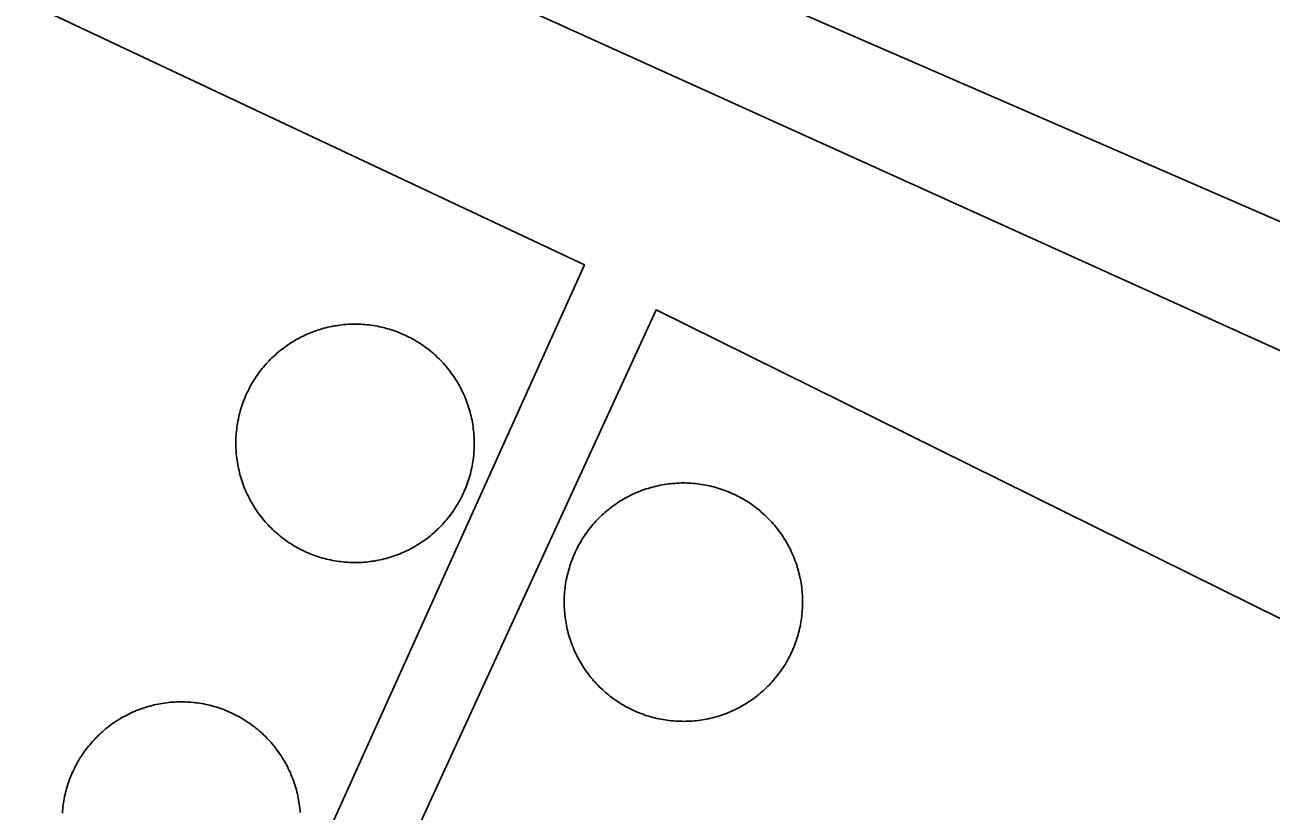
# Model space of a CAD drawing. Extents: x 3683613 to 3738215, y 469626 to 495384.
# Drawn here: x 3700008.3 to 3700142.6, y 478336.2 to 478420.9 of the extents above; entities that cross this region are included whole.
import ezdxf

# ---------------------------------------------------------------- set-up
doc = ezdxf.new("R2010")
doc.units = 0
for name, color, linetype in [('V-DOMW-TANK', 7, 'Continuous'), ('V-ROAD-CNTR', 7, 'Continuous'), ('V-UTIL-LINE', 7, 'Continuous')]:
    doc.layers.add(name, color=color, linetype=linetype)

msp = doc.modelspace()

# ---------------------------------------------------------------- linework, layer by layer
at = {"layer": 'V-DOMW-TANK'}
for points in [[(3700032.97, 478382.57), (3700033.09, 478382.76), (3700033.21, 478382.94), (3700033.34, 478383.13), (3700033.47, 478383.31), (3700033.6, 478383.49), (3700033.74, 478383.67), (3700033.88, 478383.85), (3700034.02, 478384.02), (3700034.16, 478384.19), (3700034.31, 478384.36), (3700034.46, 478384.52), (3700034.62, 478384.69), (3700034.77, 478384.85), (3700034.93, 478385.01), (3700035.1, 478385.16), (3700035.26, 478385.31), (3700035.43, 478385.46), (3700035.6, 478385.61), (3700035.77, 478385.75), (3700035.95, 478385.89), (3700036.12, 478386.03), (3700036.3, 478386.16), (3700036.48, 478386.29), (3700036.67, 478386.42), (3700036.85, 478386.54), (3700037.05, 478386.66), (3700037.24, 478386.78), (3700037.43, 478386.9), (3700037.62, 478387.01), (3700037.82, 478387.11), (3700038.02, 478387.22), (3700038.22, 478387.32), (3700038.42, 478387.42), (3700038.62, 478387.51), (3700038.83, 478387.6), (3700039.04, 478387.69), (3700039.25, 478387.77), (3700039.45, 478387.85), (3700039.67, 478387.93), (3700039.88, 478388), (3700040.09, 478388.07), (3700040.31, 478388.13), (3700040.52, 478388.19), (3700040.74, 478388.25), (3700040.96, 478388.3), (3700041.18, 478388.35), (3700041.4, 478388.4), (3700041.62, 478388.44), (3700041.84, 478388.47), (3700042.06, 478388.51), (3700042.28, 478388.54), (3700042.5, 478388.56), (3700042.73, 478388.59), (3700042.95, 478388.6), (3700043.18, 478388.62), (3700043.4, 478388.63), (3700043.62, 478388.64), (3700043.85, 478388.64), (3700044.07, 478388.64), (3700044.3, 478388.63), (3700044.52, 478388.62), (3700044.74, 478388.61), (3700044.97, 478388.59), (3700045.19, 478388.57), (3700045.41, 478388.55), (3700045.64, 478388.52), (3700045.86, 478388.48), (3700046.08, 478388.45), (3700046.3, 478388.41), (3700046.52, 478388.36), (3700046.74, 478388.32), (3700046.96, 478388.27), (3700047.17, 478388.21), (3700047.39, 478388.15), (3700047.6, 478388.09), (3700047.82, 478388.02), (3700048.03, 478387.95), (3700048.24, 478387.88), (3700048.45, 478387.8), (3700048.66, 478387.72), (3700048.87, 478387.63), (3700049.08, 478387.54), (3700049.28, 478387.45), (3700049.48, 478387.35), (3700049.68, 478387.25), (3700049.88, 478387.15), (3700050.08, 478387.04), (3700050.28, 478386.94), (3700050.47, 478386.82), (3700050.66, 478386.71), (3700050.85, 478386.59), (3700051.04, 478386.46), (3700051.22, 478386.34), (3700051.41, 478386.21), (3700051.59, 478386.08), (3700051.77, 478385.94), (3700051.94, 478385.8), (3700052.11, 478385.66), (3700052.29, 478385.51), (3700052.45, 478385.36)], [(3700052.45, 478385.36), (3700052.62, 478385.21), (3700052.78, 478385.06), (3700052.94, 478384.9), (3700053.1, 478384.74), (3700053.26, 478384.58), (3700053.41, 478384.42), (3700053.56, 478384.25), (3700053.7, 478384.08), (3700053.84, 478383.91), (3700053.98, 478383.73), (3700054.12, 478383.55), (3700054.25, 478383.37), (3700054.39, 478383.19), (3700054.52, 478383.01), (3700054.64, 478382.82), (3700054.76, 478382.63), (3700054.88, 478382.44), (3700054.99, 478382.25), (3700055.1, 478382.05), (3700055.21, 478381.86), (3700055.31, 478381.66), (3700055.41, 478381.46), (3700055.51, 478381.26), (3700055.61, 478381.05), (3700055.7, 478380.85), (3700055.79, 478380.64), (3700055.87, 478380.43), (3700055.95, 478380.22), (3700056.02, 478380.01), (3700056.09, 478379.8), (3700056.16, 478379.58), (3700056.22, 478379.37), (3700056.29, 478379.15), (3700056.34, 478378.93), (3700056.39, 478378.72), (3700056.44, 478378.5), (3700056.49, 478378.28), (3700056.53, 478378.06), (3700056.57, 478377.84), (3700056.6, 478377.62), (3700056.63, 478377.4), (3700056.66, 478377.17), (3700056.68, 478376.95), (3700056.7, 478376.73), (3700056.71, 478376.5), (3700056.72, 478376.28), (3700056.73, 478376.05), (3700056.73, 478375.83), (3700056.73, 478375.6), (3700056.73, 478375.38), (3700056.72, 478375.16), (3700056.7, 478374.93), (3700056.69, 478374.71), (3700056.67, 478374.49), (3700056.64, 478374.26), (3700056.61, 478374.04), (3700056.58, 478373.82), (3700056.54, 478373.6), (3700056.5, 478373.38), (3700056.46, 478373.16), (3700056.41, 478372.94), (3700056.36, 478372.72), (3700056.31, 478372.5), (3700056.25, 478372.29), (3700056.18, 478372.07), (3700056.12, 478371.86), (3700056.04, 478371.64), (3700055.97, 478371.43), (3700055.89, 478371.22), (3700055.81, 478371.01), (3700055.73, 478370.81), (3700055.64, 478370.6), (3700055.54, 478370.4), (3700055.45, 478370.19), (3700055.35, 478369.99), (3700055.25, 478369.79), (3700055.14, 478369.6), (3700055.03, 478369.4), (3700054.92, 478369.21), (3700054.8, 478369.02), (3700054.68, 478368.83), (3700054.56, 478368.64), (3700054.43, 478368.45), (3700054.3, 478368.27), (3700054.17, 478368.09), (3700054.03, 478367.91), (3700053.89, 478367.73), (3700053.75, 478367.56), (3700053.61, 478367.39), (3700053.46, 478367.22), (3700053.31, 478367.06), (3700053.15, 478366.9), (3700053, 478366.73), (3700052.84, 478366.58), (3700052.67, 478366.42), (3700052.51, 478366.27), (3700052.34, 478366.12), (3700052.17, 478365.97), (3700052, 478365.83), (3700051.82, 478365.69)], [(3700032.56, 478369.73), (3700032.46, 478369.92), (3700032.36, 478370.12), (3700032.26, 478370.33), (3700032.16, 478370.53), (3700032.08, 478370.73), (3700031.98, 478370.94), (3700031.91, 478371.15), (3700031.83, 478371.36), (3700031.75, 478371.58), (3700031.68, 478371.78), (3700031.61, 478372), (3700031.55, 478372.21), (3700031.48, 478372.43), (3700031.43, 478372.65), (3700031.38, 478372.86), (3700031.33, 478373.08), (3700031.28, 478373.3), (3700031.24, 478373.52), (3700031.2, 478373.74), (3700031.17, 478373.97), (3700031.14, 478374.19), (3700031.11, 478374.41), (3700031.09, 478374.63), (3700031.07, 478374.86), (3700031.06, 478375.08), (3700031.05, 478375.3), (3700031.04, 478375.53), (3700031.04, 478375.75), (3700031.04, 478375.98), (3700031.04, 478376.2), (3700031.05, 478376.42), (3700031.07, 478376.65), (3700031.08, 478376.87), (3700031.1, 478377.1), (3700031.13, 478377.32), (3700031.16, 478377.54), (3700031.19, 478377.76), (3700031.23, 478377.98), (3700031.27, 478378.2), (3700031.31, 478378.42), (3700031.36, 478378.64), (3700031.41, 478378.86), (3700031.47, 478379.08), (3700031.52, 478379.3), (3700031.59, 478379.51), (3700031.66, 478379.72), (3700031.73, 478379.94), (3700031.8, 478380.15), (3700031.88, 478380.36), (3700031.96, 478380.57), (3700032.04, 478380.77), (3700032.13, 478380.98), (3700032.23, 478381.19), (3700032.32, 478381.39), (3700032.42, 478381.59), (3700032.52, 478381.79), (3700032.63, 478381.98), (3700032.74, 478382.18), (3700032.85, 478382.37), (3700032.97, 478382.57)], [(3700068.36, 478365.45), (3700068.48, 478365.64), (3700068.6, 478365.82), (3700068.72, 478366.01), (3700068.86, 478366.19), (3700068.99, 478366.37), (3700069.13, 478366.55), (3700069.27, 478366.73), (3700069.41, 478366.9), (3700069.55, 478367.07), (3700069.7, 478367.24), (3700069.85, 478367.4), (3700070, 478367.57), (3700070.16, 478367.72), (3700070.32, 478367.88), (3700070.48, 478368.04), (3700070.65, 478368.19), (3700070.81, 478368.34), (3700070.98, 478368.49), (3700071.16, 478368.63), (3700071.33, 478368.77), (3700071.51, 478368.91), (3700071.69, 478369.04), (3700071.87, 478369.17), (3700072.06, 478369.3), (3700072.24, 478369.42), (3700072.43, 478369.55), (3700072.62, 478369.66), (3700072.82, 478369.78), (3700073.01, 478369.89), (3700073.21, 478370), (3700073.41, 478370.1), (3700073.61, 478370.2), (3700073.81, 478370.3), (3700074.01, 478370.39), (3700074.22, 478370.48), (3700074.42, 478370.57), (3700074.63, 478370.65), (3700074.84, 478370.73), (3700075.05, 478370.8), (3700075.27, 478370.88), (3700075.48, 478370.94), (3700075.69, 478371.01), (3700075.91, 478371.07), (3700076.13, 478371.12), (3700076.35, 478371.18), (3700076.56, 478371.23), (3700076.78, 478371.27), (3700077, 478371.32), (3700077.23, 478371.35), (3700077.45, 478371.39), (3700077.67, 478371.42), (3700077.89, 478371.44), (3700078.11, 478371.46), (3700078.34, 478371.48), (3700078.56, 478371.5), (3700078.79, 478371.51), (3700079.01, 478371.52), (3700079.23, 478371.52), (3700079.46, 478371.52), (3700079.68, 478371.51), (3700079.91, 478371.5), (3700080.13, 478371.49), (3700080.36, 478371.47), (3700080.58, 478371.45), (3700080.8, 478371.42), (3700081.02, 478371.4), (3700081.24, 478371.37), (3700081.46, 478371.33), (3700081.69, 478371.29), (3700081.91, 478371.24), (3700082.12, 478371.2), (3700082.34, 478371.15), (3700082.56, 478371.09), (3700082.78, 478371.03), (3700082.99, 478370.97), (3700083.21, 478370.9), (3700083.42, 478370.83), (3700083.63, 478370.76), (3700083.84, 478370.68), (3700084.05, 478370.6), (3700084.26, 478370.51), (3700084.46, 478370.42), (3700084.67, 478370.33), (3700084.87, 478370.23), (3700085.07, 478370.14), (3700085.27, 478370.03), (3700085.47, 478369.92), (3700085.67, 478369.82), (3700085.86, 478369.7), (3700086.05, 478369.59), (3700086.24, 478369.47), (3700086.43, 478369.34), (3700086.61, 478369.22), (3700086.79, 478369.09), (3700086.97, 478368.95), (3700087.15, 478368.82), (3700087.33, 478368.68), (3700087.5, 478368.54), (3700087.67, 478368.39), (3700087.84, 478368.24)], [(3700051.82, 478365.69), (3700051.65, 478365.55), (3700051.47, 478365.42), (3700051.29, 478365.29), (3700051.1, 478365.16), (3700050.92, 478365.04), (3700050.73, 478364.92), (3700050.54, 478364.8), (3700050.34, 478364.68), (3700050.15, 478364.57), (3700049.95, 478364.47), (3700049.75, 478364.36), (3700049.55, 478364.26), (3700049.35, 478364.16), (3700049.15, 478364.07), (3700048.94, 478363.98), (3700048.73, 478363.89), (3700048.52, 478363.81), (3700048.32, 478363.73), (3700048.1, 478363.66), (3700047.89, 478363.58), (3700047.68, 478363.52), (3700047.46, 478363.45), (3700047.25, 478363.39), (3700047.03, 478363.34), (3700046.81, 478363.28), (3700046.59, 478363.23), (3700046.37, 478363.19), (3700046.15, 478363.15), (3700045.93, 478363.11), (3700045.71, 478363.08), (3700045.49, 478363.04), (3700045.27, 478363.02), (3700045.04, 478363), (3700044.82, 478362.98), (3700044.6, 478362.96), (3700044.37, 478362.95), (3700044.15, 478362.95), (3700043.92, 478362.94), (3700043.7, 478362.94), (3700043.47, 478362.95), (3700043.25, 478362.96), (3700043.03, 478362.97), (3700042.8, 478362.99), (3700042.58, 478363.01), (3700042.36, 478363.04), (3700042.14, 478363.06), (3700041.91, 478363.1), (3700041.69, 478363.14), (3700041.47, 478363.17), (3700041.25, 478363.22), (3700041.03, 478363.26), (3700040.81, 478363.32), (3700040.6, 478363.37), (3700040.38, 478363.43), (3700040.17, 478363.49), (3700039.95, 478363.56), (3700039.74, 478363.63), (3700039.53, 478363.71), (3700039.32, 478363.78), (3700039.11, 478363.86), (3700038.9, 478363.95), (3700038.69, 478364.04), (3700038.49, 478364.13), (3700038.29, 478364.23), (3700038.09, 478364.33), (3700037.89, 478364.43), (3700037.69, 478364.53), (3700037.49, 478364.65), (3700037.3, 478364.76), (3700037.11, 478364.88), (3700036.92, 478364.99), (3700036.73, 478365.12), (3700036.55, 478365.24), (3700036.37, 478365.38), (3700036.18, 478365.51), (3700036, 478365.64), (3700035.83, 478365.78), (3700035.66, 478365.92), (3700035.48, 478366.07), (3700035.32, 478366.22), (3700035.15, 478366.37), (3700034.99, 478366.52), (3700034.83, 478366.68), (3700034.67, 478366.84), (3700034.52, 478367), (3700034.36, 478367.17), (3700034.21, 478367.33), (3700034.07, 478367.5), (3700033.93, 478367.67), (3700033.79, 478367.85), (3700033.65, 478368.03), (3700033.52, 478368.21), (3700033.38, 478368.39), (3700033.26, 478368.57), (3700033.13, 478368.76), (3700033.01, 478368.95), (3700032.89, 478369.14), (3700032.78, 478369.33), (3700032.67, 478369.53), (3700032.56, 478369.73)], [(3700087.84, 478368.24), (3700088.01, 478368.09), (3700088.17, 478367.94), (3700088.33, 478367.78), (3700088.49, 478367.62), (3700088.64, 478367.46), (3700088.79, 478367.29), (3700088.94, 478367.13), (3700089.09, 478366.96), (3700089.23, 478366.78), (3700089.37, 478366.61), (3700089.51, 478366.43), (3700089.64, 478366.25), (3700089.77, 478366.07), (3700089.9, 478365.89), (3700090.02, 478365.7), (3700090.15, 478365.51), (3700090.27, 478365.32), (3700090.38, 478365.13), (3700090.49, 478364.93), (3700090.6, 478364.73), (3700090.7, 478364.54), (3700090.8, 478364.34), (3700090.9, 478364.13), (3700090.99, 478363.93), (3700091.08, 478363.73), (3700091.17, 478363.52), (3700091.25, 478363.31), (3700091.33, 478363.1), (3700091.41, 478362.89), (3700091.48, 478362.68), (3700091.55, 478362.46), (3700091.61, 478362.25), (3700091.67, 478362.03), (3700091.73, 478361.82), (3700091.78, 478361.6), (3700091.83, 478361.38), (3700091.88, 478361.16), (3700091.92, 478360.94), (3700091.96, 478360.72), (3700091.99, 478360.5), (3700092.02, 478360.27), (3700092.05, 478360.05), (3700092.07, 478359.83), (3700092.09, 478359.6), (3700092.1, 478359.38), (3700092.11, 478359.16), (3700092.12, 478358.93), (3700092.12, 478358.71), (3700092.12, 478358.48), (3700092.11, 478358.26), (3700092.11, 478358.03), (3700092.09, 478357.81), (3700092.07, 478357.59), (3700092.05, 478357.37), (3700092.03, 478357.14), (3700092, 478356.92), (3700091.97, 478356.7), (3700091.93, 478356.48), (3700091.89, 478356.26), (3700091.85, 478356.03), (3700091.8, 478355.82), (3700091.75, 478355.6), (3700091.69, 478355.38), (3700091.63, 478355.17), (3700091.57, 478354.95), (3700091.5, 478354.74), (3700091.43, 478354.52), (3700091.36, 478354.31), (3700091.28, 478354.1), (3700091.2, 478353.89), (3700091.11, 478353.68), (3700091.02, 478353.48), (3700090.93, 478353.28), (3700090.84, 478353.07), (3700090.74, 478352.87), (3700090.63, 478352.67), (3700090.53, 478352.48), (3700090.42, 478352.28), (3700090.3, 478352.09), (3700090.19, 478351.9), (3700090.07, 478351.71), (3700089.94, 478351.52), (3700089.82, 478351.33), (3700089.69, 478351.15), (3700089.56, 478350.97), (3700089.42, 478350.79), (3700089.28, 478350.61), (3700089.14, 478350.44), (3700088.99, 478350.27), (3700088.85, 478350.1), (3700088.69, 478349.94), (3700088.54, 478349.78), (3700088.38, 478349.61), (3700088.23, 478349.46), (3700088.06, 478349.3), (3700087.9, 478349.15), (3700087.73, 478349), (3700087.56, 478348.85), (3700087.39, 478348.71), (3700087.21, 478348.57)], [(3700067.95, 478352.6), (3700067.84, 478352.8), (3700067.74, 478353), (3700067.65, 478353.21), (3700067.55, 478353.41), (3700067.46, 478353.62), (3700067.38, 478353.82), (3700067.29, 478354.03), (3700067.21, 478354.24), (3700067.14, 478354.45), (3700067.06, 478354.67), (3700067, 478354.88), (3700066.93, 478355.09), (3700066.87, 478355.31), (3700066.81, 478355.53), (3700066.76, 478355.74), (3700066.71, 478355.96), (3700066.67, 478356.18), (3700066.63, 478356.4), (3700066.59, 478356.62), (3700066.56, 478356.84), (3700066.53, 478357.07), (3700066.5, 478357.29), (3700066.48, 478357.51), (3700066.46, 478357.73), (3700066.45, 478357.96), (3700066.43, 478358.18), (3700066.43, 478358.41), (3700066.43, 478358.63), (3700066.43, 478358.86), (3700066.43, 478359.08), (3700066.44, 478359.3), (3700066.46, 478359.53), (3700066.47, 478359.75), (3700066.49, 478359.98), (3700066.52, 478360.2), (3700066.54, 478360.42), (3700066.58, 478360.64), (3700066.62, 478360.86), (3700066.65, 478361.09), (3700066.7, 478361.3), (3700066.75, 478361.53), (3700066.8, 478361.74), (3700066.85, 478361.96), (3700066.91, 478362.17), (3700066.98, 478362.39), (3700067.04, 478362.6), (3700067.11, 478362.82), (3700067.19, 478363.03), (3700067.27, 478363.24), (3700067.35, 478363.45), (3700067.43, 478363.66), (3700067.52, 478363.86), (3700067.61, 478364.07), (3700067.71, 478364.27), (3700067.81, 478364.47), (3700067.91, 478364.67), (3700068.02, 478364.86), (3700068.13, 478365.06), (3700068.24, 478365.26), (3700068.36, 478365.45)], [(3700087.21, 478348.57), (3700087.03, 478348.43), (3700086.86, 478348.3), (3700086.67, 478348.17), (3700086.49, 478348.04), (3700086.3, 478347.92), (3700086.11, 478347.79), (3700085.92, 478347.68), (3700085.73, 478347.56), (3700085.53, 478347.45), (3700085.34, 478347.35), (3700085.14, 478347.24), (3700084.94, 478347.14), (3700084.74, 478347.04), (3700084.53, 478346.95), (3700084.33, 478346.86), (3700084.12, 478346.77), (3700083.91, 478346.69), (3700083.7, 478346.61), (3700083.49, 478346.54), (3700083.28, 478346.46), (3700083.06, 478346.4), (3700082.85, 478346.33), (3700082.63, 478346.27), (3700082.42, 478346.21), (3700082.2, 478346.16), (3700081.98, 478346.11), (3700081.76, 478346.07), (3700081.54, 478346.03), (3700081.32, 478345.98), (3700081.1, 478345.95), (3700080.88, 478345.92), (3700080.65, 478345.9), (3700080.43, 478345.88), (3700080.21, 478345.86), (3700079.98, 478345.84), (3700079.76, 478345.83), (3700079.54, 478345.83), (3700079.31, 478345.82), (3700079.09, 478345.83), (3700078.86, 478345.83), (3700078.64, 478345.84), (3700078.42, 478345.85), (3700078.19, 478345.87), (3700077.97, 478345.89), (3700077.75, 478345.91), (3700077.52, 478345.94), (3700077.3, 478345.98), (3700077.08, 478346.01), (3700076.86, 478346.05), (3700076.64, 478346.1), (3700076.42, 478346.15), (3700076.2, 478346.19), (3700075.98, 478346.25), (3700075.77, 478346.31), (3700075.55, 478346.38), (3700075.34, 478346.44), (3700075.13, 478346.51), (3700074.92, 478346.59), (3700074.7, 478346.66), (3700074.5, 478346.74), (3700074.29, 478346.83), (3700074.08, 478346.92), (3700073.88, 478347.01), (3700073.67, 478347.11), (3700073.47, 478347.21), (3700073.27, 478347.31), (3700073.08, 478347.41), (3700072.88, 478347.53), (3700072.69, 478347.64), (3700072.5, 478347.75), (3700072.31, 478347.88), (3700072.12, 478348), (3700071.94, 478348.12), (3700071.75, 478348.25), (3700071.57, 478348.39), (3700071.39, 478348.52), (3700071.22, 478348.66), (3700071.04, 478348.8), (3700070.87, 478348.95), (3700070.71, 478349.1), (3700070.54, 478349.25), (3700070.38, 478349.4), (3700070.21, 478349.56), (3700070.06, 478349.72), (3700069.9, 478349.88), (3700069.75, 478350.05), (3700069.6, 478350.21), (3700069.46, 478350.38), (3700069.31, 478350.56), (3700069.17, 478350.73), (3700069.04, 478350.91), (3700068.9, 478351.09), (3700068.77, 478351.27), (3700068.64, 478351.46), (3700068.52, 478351.64), (3700068.4, 478351.83), (3700068.28, 478352.02), (3700068.17, 478352.21), (3700068.05, 478352.41), (3700067.95, 478352.6)], [(3700014.24, 478341.86), (3700014.36, 478342.04), (3700014.49, 478342.23), (3700014.61, 478342.42), (3700014.74, 478342.6), (3700014.88, 478342.78), (3700015.01, 478342.96), (3700015.15, 478343.14), (3700015.29, 478343.31), (3700015.44, 478343.48), (3700015.59, 478343.65), (3700015.74, 478343.81), (3700015.89, 478343.98), (3700016.05, 478344.14), (3700016.21, 478344.29), (3700016.37, 478344.45), (3700016.54, 478344.6), (3700016.7, 478344.75), (3700016.87, 478344.9), (3700017.04, 478345.04), (3700017.22, 478345.18), (3700017.4, 478345.32), (3700017.58, 478345.45), (3700017.76, 478345.58), (3700017.94, 478345.71), (3700018.13, 478345.83), (3700018.32, 478345.95), (3700018.51, 478346.07), (3700018.7, 478346.19), (3700018.9, 478346.3), (3700019.1, 478346.4), (3700019.29, 478346.51), (3700019.49, 478346.61), (3700019.7, 478346.71), (3700019.9, 478346.8), (3700020.1, 478346.89), (3700020.31, 478346.98), (3700020.52, 478347.06), (3700020.73, 478347.14), (3700020.94, 478347.21), (3700021.15, 478347.29), (3700021.37, 478347.35), (3700021.58, 478347.42), (3700021.8, 478347.48), (3700022.01, 478347.54), (3700022.23, 478347.59), (3700022.45, 478347.64), (3700022.67, 478347.68), (3700022.89, 478347.73), (3700023.11, 478347.76), (3700023.33, 478347.8), (3700023.56, 478347.83), (3700023.78, 478347.85), (3700024, 478347.88), (3700024.23, 478347.89), (3700024.45, 478347.91), (3700024.67, 478347.92), (3700024.9, 478347.93), (3700025.12, 478347.93), (3700025.35, 478347.93), (3700025.57, 478347.92), (3700025.79, 478347.91), (3700026.02, 478347.9), (3700026.24, 478347.88), (3700026.46, 478347.86), (3700026.69, 478347.83), (3700026.91, 478347.81), (3700027.13, 478347.78), (3700027.35, 478347.74), (3700027.57, 478347.7), (3700027.79, 478347.65), (3700028.01, 478347.61), (3700028.23, 478347.56), (3700028.45, 478347.5), (3700028.66, 478347.44), (3700028.88, 478347.38), (3700029.1, 478347.31), (3700029.31, 478347.24), (3700029.52, 478347.17), (3700029.73, 478347.09), (3700029.94, 478347.01), (3700030.14, 478346.92), (3700030.35, 478346.83), (3700030.55, 478346.74), (3700030.76, 478346.64), (3700030.96, 478346.54), (3700031.16, 478346.44), (3700031.35, 478346.34), (3700031.55, 478346.23), (3700031.74, 478346.11), (3700031.93, 478345.99), (3700032.12, 478345.88), (3700032.31, 478345.75), (3700032.5, 478345.63), (3700032.68, 478345.49), (3700032.86, 478345.36), (3700033.04, 478345.23), (3700033.21, 478345.09), (3700033.39, 478344.95), (3700033.56, 478344.8), (3700033.73, 478344.65)], [(3700033.73, 478344.65), (3700033.9, 478344.5), (3700034.06, 478344.35), (3700034.22, 478344.19), (3700034.37, 478344.03), (3700034.53, 478343.87), (3700034.68, 478343.71), (3700034.83, 478343.54), (3700034.98, 478343.37), (3700035.12, 478343.2), (3700035.26, 478343.02), (3700035.4, 478342.84), (3700035.53, 478342.66), (3700035.66, 478342.48), (3700035.79, 478342.3), (3700035.91, 478342.11), (3700036.03, 478341.92), (3700036.15, 478341.73), (3700036.27, 478341.54), (3700036.38, 478341.34), (3700036.48, 478341.15), (3700036.59, 478340.95), (3700036.69, 478340.75), (3700036.79, 478340.54), (3700036.88, 478340.34), (3700036.97, 478340.14), (3700037.05, 478339.93), (3700037.14, 478339.72), (3700037.22, 478339.51), (3700037.3, 478339.3), (3700037.37, 478339.09), (3700037.43, 478338.87), (3700037.5, 478338.66), (3700037.56, 478338.44), (3700037.62, 478338.23), (3700037.67, 478338.01), (3700037.72, 478337.79), (3700037.76, 478337.57), (3700037.8, 478337.35), (3700037.84, 478337.13), (3700037.88, 478336.91), (3700037.91, 478336.68), (3700037.93, 478336.46), (3700037.96, 478336.24), (3700037.97, 478336.02)], [(3700012.34, 478335.93), (3700012.36, 478336.16), (3700012.38, 478336.39), (3700012.4, 478336.61), (3700012.43, 478336.83), (3700012.46, 478337.05), (3700012.5, 478337.27), (3700012.54, 478337.49), (3700012.58, 478337.71), (3700012.63, 478337.93), (3700012.69, 478338.15), (3700012.74, 478338.37), (3700012.8, 478338.58), (3700012.86, 478338.8), (3700012.93, 478339.01), (3700013, 478339.23), (3700013.07, 478339.44), (3700013.15, 478339.65), (3700013.23, 478339.86), (3700013.32, 478340.06), (3700013.41, 478340.27), (3700013.5, 478340.47), (3700013.6, 478340.68), (3700013.69, 478340.88), (3700013.8, 478341.08), (3700013.91, 478341.28), (3700014.01, 478341.47), (3700014.13, 478341.66), (3700014.24, 478341.86)]]:
    msp.add_lwpolyline(points, dxfattribs=at)
at = {"layer": 'V-ROAD-CNTR'}
msp.add_lwpolyline([(3699943.6, 478487.41), (3700028.6, 478449.7), (3700209.17, 478371.18)], dxfattribs=at)
at = {"layer": 'V-UTIL-LINE'}
for points in [[(3699837.83, 478531.28), (3699890.4, 478505.57), (3699990.3, 478455.19), (3700183.88, 478367.54), (3700198.75, 478365.81), (3700283.04, 478543.13), (3700074.49, 478639.65), (3700112.35, 478730.04), (3700049.81, 478761.4), (3700030.89, 478757.85), (3699947.7, 478791.96), (3699883.92, 478643.77)], [(3699592.2, 477959.2), (3699823.66, 478505.79), (3699857.19, 478490.92), (3699884.69, 478478.43), (3699971.04, 478436.93), (3699925.87, 478337.96), (3699935.22, 478333.43), (3699983.91, 478434.91), (3700068.6, 478395.02), (3700012.29, 478270.21), (3700019.71, 478267.03), (3700076.32, 478390.2), (3700174.24, 478341.74)]]:
    msp.add_lwpolyline(points, dxfattribs=at)

doc.saveas('drawing.dxf')
